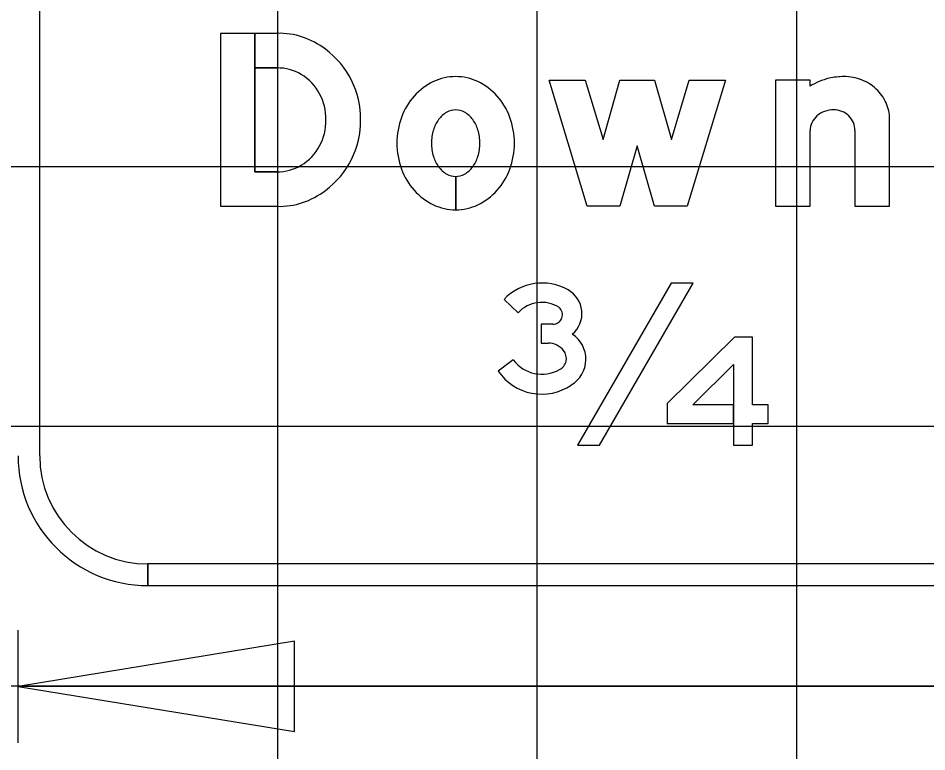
# Model space of a CAD drawing. Extents: x 2193008 to 2198143, y 1236112 to 1237864.
# Drawn here: x 2194737.69 to 2194744.69, y 1237299.6 to 1237305.25 of the extents above; entities that cross this region are included whole.
import ezdxf

# ---------------------------------------------------------------- set-up
doc = ezdxf.new("R2010")
doc.units = 0
for name, color, linetype in [('GSBWFILL', 7, 'Continuous'), ('GSCOLORFILL', 7, 'Continuous'), ('GSDIMS', 7, 'Continuous'), ('GSOUTLINE', 7, 'Continuous'), ('M-ROADS', 7, 'Continuous')]:
    doc.layers.add(name, color=color, linetype=linetype)

msp = doc.modelspace()

# ---------------------------------------------------------------- linework, layer by layer
at = {"layer": 'GSBWFILL'}
for p, q in [((2194744.1366, 1237304.3828), (2194744.1366, 1237303.7986)), ((2194739.683, 1237304.065), (2194739.5125, 1237304.065)), ((2194741.0597, 1237304.0283), (2194741.0597, 1237303.7719)), ((2194741.0598, 1237303.7719), (2194741.0598, 1237304.0283)), ((2194741.4321, 1237303.0816), (2194741.5405, 1237302.9783)), ((2194741.7195, 1237302.7448), (2194741.7735, 1237302.7448)), ((2194741.5037, 1237302.6156), (2194741.3883, 1237302.5294))]:
    msp.add_line(p, q, dxfattribs=at)
for points in [[(2194739.5125, 1237304.065), (2194739.5125, 1237305.1306), (2194739.2482, 1237305.1306), (2194739.2482, 1237303.7986), (2194739.683, 1237303.7986)], [(2194739.683, 1237305.1306), (2194739.5125, 1237305.1306), (2194739.5125, 1237304.8642), (2194739.683, 1237304.8642)], [(2194743.7903, 1237304.7228), (2194743.7903, 1237304.7709), (2194743.5239, 1237304.7709), (2194743.5239, 1237303.7986), (2194743.7903, 1237303.7986), (2194743.7903, 1237304.3828)], [(2194744.1366, 1237303.7986), (2194744.403, 1237303.7986), (2194744.403, 1237304.4704)], [(2194741.8077, 1237302.8905), (2194741.7195, 1237302.8905), (2194741.7195, 1237302.7448)]]:
    msp.add_lwpolyline(points, dxfattribs=at)
for points in [[(2194743.1376, 1237304.7709), (2194742.8446, 1237303.7986), (2194742.5915, 1237303.7986), (2194742.4583, 1237304.2648), (2194742.3251, 1237303.7986), (2194742.072, 1237303.7986), (2194741.779, 1237304.7709), (2194742.0572, 1237304.7709), (2194742.1951, 1237304.3133), (2194742.3259, 1237304.7709), (2194742.5908, 1237304.7709), (2194742.7215, 1237304.3133), (2194742.8594, 1237304.7709)], [(2194741.9997, 1237301.9587), (2194742.168, 1237301.9587), (2194742.8889, 1237303.2075), (2194742.7207, 1237303.2075)], [(2194743.3461, 1237302.125), (2194743.4675, 1237302.125), (2194743.4675, 1237302.2707), (2194743.3461, 1237302.2707), (2194743.3461, 1237302.7912), (2194743.2076, 1237302.7912), (2194742.6891, 1237302.2791), (2194742.6891, 1237302.125), (2194743.2003, 1237302.125), (2194743.2003, 1237302.2707), (2194742.8878, 1237302.2707), (2194743.2004, 1237302.5794), (2194743.2004, 1237301.9587), (2194743.3461, 1237301.9587)]]:
    msp.add_lwpolyline(points, close=True, dxfattribs=at)
for centre, radius, start, end in [((2194741.7255, 1237302.8026), 0.4049, 60.43321, 136.44489), ((2194741.8254, 1237302.973), 0.2074, 309.90403, 61.19631), ((2194741.7236, 1237302.8104), 0.2484, 57.94184, 137.49601), ((2194741.8088, 1237302.964), 0.0736, 269.09971, 50.69374), ((2194741.8319, 1237302.6209), 0.2308, 300.82871, 56.73372), ((2194741.7738, 1237302.5968), 0.148, 38.11997, 90.11791), ((2194741.8166, 1237302.6269), 0.0958, 296.54911, 39.75796), ((2194741.724, 1237302.781), 0.2754, 216.90419, 299.45634), ((2194741.7223, 1237302.7554), 0.4033, 214.09494, 304.40506)]:
    msp.add_arc(centre, radius, start, end, dxfattribs=at)
for centre, major_axis, ratio, start_param, end_param in [((2194739.7005, 1237304.5478), (0, 0.583), 0.992009, 5.621793, 6.313477), ((2194739.6692, 1237304.4712), (0, 0.6632), 0.992009, 4.702399, 5.655315), ((2194739.6893, 1237304.5038), (0, 0.3604), 0.992009, 5.75224, 6.301036), ((2194739.6647, 1237304.475), (0, 0.3979), 0.992009, 4.686283, 5.735161), ((2194741.0597, 1237304.3962), (0, 0.4014), 0.999994, 0, 0.438571), ((2194741.0597, 1237304.3962), (0, 0.4014), 0.999994, 5.844614, 6.283185), ((2194744.048, 1237304.3182), (0, 0.4797), 0.999997, 0.235088, 0.567132), ((2194744.0526, 1237304.2647), (0, 0.5328), 0.999997, 0, 0.219986), ((2194744.0526, 1237304.4225), (0, 0.375), 0.999997, 5.914285, 6.283185), ((2194744.0616, 1237304.4459), (0, 0.35), 0.999997, 5.532258, 5.914285), ((2194741.085, 1237304.3422), (0, 0.461), 0.999994, 0.438571, 0.847388), ((2194741.0344, 1237304.3422), (0, 0.461), 0.999994, 5.435798, 5.844614), ((2194744.0755, 1237304.4608), (0, 0.3295), 0.999997, 5.130076, 5.532258), ((2194741.1245, 1237304.3074), (0, 0.5136), 0.999994, 0.847388, 1.220117), ((2194740.995, 1237304.3074), (0, 0.5136), 0.999994, 5.063069, 5.435798), ((2194744.0972, 1237304.4704), (0, 0.3059), 0.999997, 4.712389, 5.130076), ((2194741.0923, 1237304.3465), (0, 0.2033), 0.999994, 0.517724, 0.942), ((2194741.0597, 1237304.4036), (0, 0.1375), 0.999994, 0, 0.517724), ((2194741.0597, 1237304.4036), (0, 0.1375), 0.999994, 5.765461, 6.283185), ((2194741.0272, 1237304.3465), (0, 0.2033), 0.999994, 5.341185, 5.765461), ((2194743.9504, 1237304.3726), (0, 0.1623), 0.999997, 0.715718, 1.126231), ((2194743.9641, 1237304.3568), (0, 0.1833), 0.999997, 0.345704, 0.715718), ((2194743.9731, 1237304.332), (0, 0.2097), 0.999997, 0, 0.345704), ((2194743.9731, 1237304.3734), (0, 0.1683), 0.999997, 5.900624, 6.283185), ((2194743.9749, 1237304.378), (0, 0.1634), 0.999997, 5.51227, 5.900624), ((2194743.9778, 1237304.3809), (0, 0.1593), 0.999997, 5.115435, 5.51227), ((2194739.6647, 1237304.4542), (0, 0.3979), 0.992009, 3.689617, 4.738495), ((2194739.6692, 1237304.4579), (0, 0.6632), 0.992009, 3.769463, 4.722379), ((2194741.1863, 1237304.2847), (0, 0.5795), 0.999994, 1.220117, 1.570796), ((2194741.1436, 1237304.3092), (0, 0.2668), 0.999994, 0.942, 1.278197), ((2194740.9758, 1237304.3092), (0, 0.2668), 0.999994, 5.004989, 5.341185), ((2194740.9331, 1237304.2847), (0, 0.5795), 0.999994, 4.712389, 5.063069), ((2194743.9291, 1237304.3828), (0, 0.1388), 0.999997, 1.126231, 1.570796), ((2194743.9822, 1237304.3828), (0, 0.1545), 0.999997, 4.712389, 5.115435), ((2194741.2246, 1237304.2847), (0, 0.3514), 0.999994, 1.278197, 1.570796), ((2194740.8948, 1237304.2847), (0, 0.3514), 0.999994, 4.712389, 5.004989), ((2194741.1863, 1237304.2847), (0, 0.5795), 0.999994, 1.570796, 1.921476), ((2194741.2246, 1237304.2847), (0, 0.3514), 0.999994, 1.570796, 1.863396), ((2194740.8948, 1237304.2847), (0, 0.3514), 0.999994, 4.419789, 4.712389), ((2194740.9331, 1237304.2847), (0, 0.5795), 0.999994, 4.361709, 4.712389), ((2194741.1436, 1237304.2603), (0, 0.2668), 0.999994, 1.863396, 2.199593), ((2194740.9758, 1237304.2603), (0, 0.2668), 0.999994, 4.083593, 4.419789), ((2194739.6893, 1237304.4254), (0, 0.3604), 0.992009, 3.123742, 3.672538), ((2194741.1245, 1237304.2621), (0, 0.5136), 0.999994, 1.921476, 2.294205), ((2194741.0923, 1237304.223), (0, 0.2033), 0.999994, 2.199593, 2.623869), ((2194741.0272, 1237304.223), (0, 0.2033), 0.999994, 3.659317, 4.083593), ((2194740.995, 1237304.2621), (0, 0.5136), 0.999994, 3.98898, 4.361709), ((2194741.0597, 1237304.1659), (0, 0.1375), 0.999994, 2.623869, 3.141593), ((2194741.0597, 1237304.1659), (0, 0.1375), 0.999994, 3.142077, 3.659317), ((2194739.7005, 1237304.3813), (0, 0.583), 0.992009, 3.111301, 3.802985), ((2194741.085, 1237304.2273), (0, 0.461), 0.999994, 2.294205, 2.703022), ((2194741.0344, 1237304.2273), (0, 0.461), 0.999994, 3.580164, 3.98898), ((2194741.0597, 1237304.1733), (0, 0.4014), 0.999994, 2.703022, 3.141593), ((2194741.0597, 1237304.1733), (0, 0.4014), 0.999994, 3.141759, 3.580164)]:
    msp.add_ellipse(centre, major_axis=major_axis, ratio=ratio, start_param=start_param, end_param=end_param, dxfattribs=at)
at = {"layer": 'GSCOLORFILL'}
for p, q in [((2194737.8546, 1237301.877), (2194737.8546, 1237309.869)), ((2194744.1366, 1237304.3828), (2194744.1366, 1237303.7986)), ((2194739.683, 1237304.065), (2194739.5125, 1237304.065)), ((2194741.0597, 1237304.0283), (2194741.0597, 1237303.7719)), ((2194741.0598, 1237303.7719), (2194741.0598, 1237304.0283)), ((2194741.4321, 1237303.0816), (2194741.5405, 1237302.9783)), ((2194741.7195, 1237302.7448), (2194741.7735, 1237302.7448)), ((2194741.5037, 1237302.6156), (2194741.3883, 1237302.5294)), ((2194738.6871, 1237300.878), (2194738.6871, 1237301.0445)), ((2194750.1756, 1237301.0445), (2194738.6888, 1237301.0445)), ((2194738.6888, 1237301.0445), (2194738.6888, 1237300.878)), ((2194738.6888, 1237300.878), (2194750.1756, 1237300.878))]:
    msp.add_line(p, q, dxfattribs=at)
for points in [[(2194739.5125, 1237304.065), (2194739.5125, 1237305.1306), (2194739.2482, 1237305.1306), (2194739.2482, 1237303.7986), (2194739.683, 1237303.7986)], [(2194739.683, 1237305.1306), (2194739.5125, 1237305.1306), (2194739.5125, 1237304.8642), (2194739.683, 1237304.8642)], [(2194743.7903, 1237304.7228), (2194743.7903, 1237304.7709), (2194743.5239, 1237304.7709), (2194743.5239, 1237303.7986), (2194743.7903, 1237303.7986), (2194743.7903, 1237304.3828)], [(2194744.1366, 1237303.7986), (2194744.403, 1237303.7986), (2194744.403, 1237304.4704)], [(2194741.8077, 1237302.8905), (2194741.7195, 1237302.8905), (2194741.7195, 1237302.7448)]]:
    msp.add_lwpolyline(points, dxfattribs=at)
for points in [[(2194743.1376, 1237304.7709), (2194742.8446, 1237303.7986), (2194742.5915, 1237303.7986), (2194742.4583, 1237304.2648), (2194742.3251, 1237303.7986), (2194742.072, 1237303.7986), (2194741.779, 1237304.7709), (2194742.0572, 1237304.7709), (2194742.1951, 1237304.3133), (2194742.3259, 1237304.7709), (2194742.5908, 1237304.7709), (2194742.7215, 1237304.3133), (2194742.8594, 1237304.7709)], [(2194741.9997, 1237301.9587), (2194742.168, 1237301.9587), (2194742.8889, 1237303.2075), (2194742.7207, 1237303.2075)], [(2194743.3461, 1237302.125), (2194743.4675, 1237302.125), (2194743.4675, 1237302.2707), (2194743.3461, 1237302.2707), (2194743.3461, 1237302.7912), (2194743.2076, 1237302.7912), (2194742.6891, 1237302.2791), (2194742.6891, 1237302.125), (2194743.2003, 1237302.125), (2194743.2003, 1237302.2707), (2194742.8878, 1237302.2707), (2194743.2004, 1237302.5794), (2194743.2004, 1237301.9587), (2194743.3461, 1237301.9587)]]:
    msp.add_lwpolyline(points, close=True, dxfattribs=at)
for centre, radius, start, end in [((2194741.7255, 1237302.8026), 0.4049, 60.43321, 136.44489), ((2194741.8254, 1237302.973), 0.2074, 309.90403, 61.19631), ((2194741.7236, 1237302.8104), 0.2484, 57.94184, 137.49601), ((2194741.8088, 1237302.964), 0.0736, 269.09971, 50.69374), ((2194741.8319, 1237302.6209), 0.2308, 300.82871, 56.73372), ((2194741.7738, 1237302.5968), 0.148, 38.11997, 90.11791), ((2194741.8166, 1237302.6269), 0.0958, 296.54911, 39.75796), ((2194741.724, 1237302.781), 0.2754, 216.90419, 299.45634), ((2194741.7223, 1237302.7554), 0.4033, 214.09494, 304.40506), ((2194738.6871, 1237301.877), 0.999, 180, 270), ((2194738.6871, 1237301.877), 0.8325, 180, 270)]:
    msp.add_arc(centre, radius, start, end, dxfattribs=at)
for centre, major_axis, ratio, start_param, end_param in [((2194739.7005, 1237304.5478), (0, 0.583), 0.992009, 5.621793, 6.313477), ((2194739.6692, 1237304.4712), (0, 0.6632), 0.992009, 4.702399, 5.655315), ((2194739.6893, 1237304.5038), (0, 0.3604), 0.992009, 5.75224, 6.301036), ((2194739.6647, 1237304.475), (0, 0.3979), 0.992009, 4.686283, 5.735161), ((2194741.0597, 1237304.3962), (0, 0.4014), 0.999994, 0, 0.438571), ((2194741.0597, 1237304.3962), (0, 0.4014), 0.999994, 5.844614, 6.283185), ((2194744.048, 1237304.3182), (0, 0.4797), 0.999997, 0.235088, 0.567132), ((2194744.0526, 1237304.2647), (0, 0.5328), 0.999997, 0, 0.219986), ((2194744.0526, 1237304.4225), (0, 0.375), 0.999997, 5.914285, 6.283185), ((2194744.0616, 1237304.4459), (0, 0.35), 0.999997, 5.532258, 5.914285), ((2194741.085, 1237304.3422), (0, 0.461), 0.999994, 0.438571, 0.847388), ((2194741.0344, 1237304.3422), (0, 0.461), 0.999994, 5.435798, 5.844614), ((2194744.0755, 1237304.4608), (0, 0.3295), 0.999997, 5.130076, 5.532258), ((2194741.1245, 1237304.3074), (0, 0.5136), 0.999994, 0.847388, 1.220117), ((2194740.995, 1237304.3074), (0, 0.5136), 0.999994, 5.063069, 5.435798), ((2194744.0972, 1237304.4704), (0, 0.3059), 0.999997, 4.712389, 5.130076), ((2194741.0923, 1237304.3465), (0, 0.2033), 0.999994, 0.517724, 0.942), ((2194741.0597, 1237304.4036), (0, 0.1375), 0.999994, 0, 0.517724), ((2194741.0597, 1237304.4036), (0, 0.1375), 0.999994, 5.765461, 6.283185), ((2194741.0272, 1237304.3465), (0, 0.2033), 0.999994, 5.341185, 5.765461), ((2194743.9504, 1237304.3726), (0, 0.1623), 0.999997, 0.715718, 1.126231), ((2194743.9641, 1237304.3568), (0, 0.1833), 0.999997, 0.345704, 0.715718), ((2194743.9731, 1237304.332), (0, 0.2097), 0.999997, 0, 0.345704), ((2194743.9731, 1237304.3734), (0, 0.1683), 0.999997, 5.900624, 6.283185), ((2194743.9749, 1237304.378), (0, 0.1634), 0.999997, 5.51227, 5.900624), ((2194743.9778, 1237304.3809), (0, 0.1593), 0.999997, 5.115435, 5.51227), ((2194739.6647, 1237304.4542), (0, 0.3979), 0.992009, 3.689617, 4.738495), ((2194739.6692, 1237304.4579), (0, 0.6632), 0.992009, 3.769463, 4.722379), ((2194741.1863, 1237304.2847), (0, 0.5795), 0.999994, 1.220117, 1.570796), ((2194741.1436, 1237304.3092), (0, 0.2668), 0.999994, 0.942, 1.278197), ((2194740.9758, 1237304.3092), (0, 0.2668), 0.999994, 5.004989, 5.341185), ((2194740.9331, 1237304.2847), (0, 0.5795), 0.999994, 4.712389, 5.063069), ((2194743.9291, 1237304.3828), (0, 0.1388), 0.999997, 1.126231, 1.570796), ((2194743.9822, 1237304.3828), (0, 0.1545), 0.999997, 4.712389, 5.115435), ((2194741.2246, 1237304.2847), (0, 0.3514), 0.999994, 1.278197, 1.570796), ((2194740.8948, 1237304.2847), (0, 0.3514), 0.999994, 4.712389, 5.004989), ((2194741.1863, 1237304.2847), (0, 0.5795), 0.999994, 1.570796, 1.921476), ((2194741.2246, 1237304.2847), (0, 0.3514), 0.999994, 1.570796, 1.863396), ((2194740.8948, 1237304.2847), (0, 0.3514), 0.999994, 4.419789, 4.712389), ((2194740.9331, 1237304.2847), (0, 0.5795), 0.999994, 4.361709, 4.712389), ((2194741.1436, 1237304.2603), (0, 0.2668), 0.999994, 1.863396, 2.199593), ((2194740.9758, 1237304.2603), (0, 0.2668), 0.999994, 4.083593, 4.419789), ((2194739.6893, 1237304.4254), (0, 0.3604), 0.992009, 3.123742, 3.672538), ((2194741.1245, 1237304.2621), (0, 0.5136), 0.999994, 1.921476, 2.294205), ((2194741.0923, 1237304.223), (0, 0.2033), 0.999994, 2.199593, 2.623869), ((2194741.0272, 1237304.223), (0, 0.2033), 0.999994, 3.659317, 4.083593), ((2194740.995, 1237304.2621), (0, 0.5136), 0.999994, 3.98898, 4.361709), ((2194741.0597, 1237304.1659), (0, 0.1375), 0.999994, 2.623869, 3.141593), ((2194741.0597, 1237304.1659), (0, 0.1375), 0.999994, 3.142077, 3.659317), ((2194739.7005, 1237304.3813), (0, 0.583), 0.992009, 3.111301, 3.802985), ((2194741.085, 1237304.2273), (0, 0.461), 0.999994, 2.294205, 2.703022), ((2194741.0344, 1237304.2273), (0, 0.461), 0.999994, 3.580164, 3.98898), ((2194741.0597, 1237304.1733), (0, 0.4014), 0.999994, 2.703022, 3.141593), ((2194741.0597, 1237304.1733), (0, 0.4014), 0.999994, 3.141759, 3.580164)]:
    msp.add_ellipse(centre, major_axis=major_axis, ratio=ratio, start_param=start_param, end_param=end_param, dxfattribs=at)
at = {"layer": 'GSDIMS'}
for p, q in [((2194737.6887, 1237299.668), (2194737.6887, 1237300.5359)), ((2194751.1746, 1237300.102), (2194737.6887, 1237300.102))]:
    msp.add_line(p, q, dxfattribs=at)
msp.add_lwpolyline([(2194737.6887, 1237300.102), (2194739.8171, 1237299.7548), (2194739.8171, 1237300.4492)], close=True, dxfattribs=at)
at = {"layer": 'GSOUTLINE'}
for p, q in [((2194744.1366, 1237304.3828), (2194744.1366, 1237303.7986)), ((2194739.683, 1237304.065), (2194739.683, 1237304.065)), ((2194739.683, 1237303.7986), (2194739.683, 1237303.7986)), ((2194741.4321, 1237303.0816), (2194741.5405, 1237302.9783)), ((2194741.7195, 1237302.7448), (2194741.7735, 1237302.7448)), ((2194741.5037, 1237302.6156), (2194741.3883, 1237302.5294))]:
    msp.add_line(p, q, dxfattribs=at)
for points in [[(2194739.683, 1237305.1306), (2194739.2482, 1237305.1306), (2194739.2482, 1237303.7986), (2194739.683, 1237303.7986)], [(2194739.683, 1237304.8642), (2194739.5125, 1237304.8642), (2194739.5125, 1237304.065), (2194739.683, 1237304.065)], [(2194743.7903, 1237304.7228), (2194743.7903, 1237304.7709), (2194743.5239, 1237304.7709), (2194743.5239, 1237303.7986), (2194743.7903, 1237303.7986), (2194743.7903, 1237304.3828)], [(2194744.1366, 1237303.7986), (2194744.403, 1237303.7986), (2194744.403, 1237304.4704)], [(2194741.8077, 1237302.8905), (2194741.7195, 1237302.8905), (2194741.7195, 1237302.7448)]]:
    msp.add_lwpolyline(points, dxfattribs=at)
for points in [[(2194743.1376, 1237304.7709), (2194742.8446, 1237303.7986), (2194742.5915, 1237303.7986), (2194742.4583, 1237304.2648), (2194742.3251, 1237303.7986), (2194742.072, 1237303.7986), (2194741.779, 1237304.7709), (2194742.0572, 1237304.7709), (2194742.1951, 1237304.3133), (2194742.3259, 1237304.7709), (2194742.5908, 1237304.7709), (2194742.7215, 1237304.3133), (2194742.8594, 1237304.7709)], [(2194741.9997, 1237301.9587), (2194742.168, 1237301.9587), (2194742.8889, 1237303.2075), (2194742.7207, 1237303.2075)], [(2194743.3461, 1237301.9587), (2194743.3461, 1237302.125), (2194743.4675, 1237302.125), (2194743.4675, 1237302.2707), (2194743.3461, 1237302.2707), (2194743.3461, 1237302.7912), (2194743.2076, 1237302.7912), (2194742.6891, 1237302.2791), (2194742.6891, 1237302.125), (2194743.2004, 1237302.125), (2194743.2004, 1237301.9587)], [(2194743.2004, 1237302.2707), (2194742.8878, 1237302.2707), (2194743.2004, 1237302.5794)]]:
    msp.add_lwpolyline(points, close=True, dxfattribs=at)
for centre, radius, start, end in [((2194741.7255, 1237302.8026), 0.4049, 60.43321, 136.44489), ((2194741.8254, 1237302.973), 0.2074, 309.90403, 61.19631), ((2194741.7236, 1237302.8104), 0.2484, 57.94184, 137.49601), ((2194741.8088, 1237302.964), 0.0736, 269.09971, 50.69374), ((2194741.8319, 1237302.6209), 0.2308, 300.82871, 56.73372), ((2194741.7738, 1237302.5968), 0.148, 38.11997, 90.11791), ((2194741.8166, 1237302.6269), 0.0958, 296.54911, 39.75796), ((2194741.724, 1237302.781), 0.2754, 216.90419, 299.45634), ((2194741.7223, 1237302.7554), 0.4033, 214.09494, 304.40506)]:
    msp.add_arc(centre, radius, start, end, dxfattribs=at)
for centre, major_axis, ratio, start_param, end_param in [((2194739.7005, 1237304.5478), (0, 0.583), 0.992009, 5.621793, 6.313477), ((2194739.6692, 1237304.4712), (0, 0.6632), 0.992009, 4.702399, 5.655315), ((2194739.6893, 1237304.5038), (0, 0.3604), 0.992009, 5.75224, 6.301036), ((2194739.6647, 1237304.475), (0, 0.3979), 0.992009, 4.686283, 5.735161), ((2194741.0597, 1237304.3962), (0, 0.4014), 0.999994, 0, 0.438571), ((2194741.0597, 1237304.3962), (0, 0.4014), 0.999994, 5.844614, 6.283185), ((2194744.048, 1237304.3182), (0, 0.4797), 0.999997, 0.235088, 0.567132), ((2194744.0526, 1237304.2647), (0, 0.5328), 0.999997, 0, 0.219986), ((2194744.0526, 1237304.4225), (0, 0.375), 0.999997, 5.914285, 6.283185), ((2194744.0616, 1237304.4459), (0, 0.35), 0.999997, 5.532258, 5.914285), ((2194741.085, 1237304.3422), (0, 0.461), 0.999994, 0.438571, 0.847388), ((2194741.0344, 1237304.3422), (0, 0.461), 0.999994, 5.435798, 5.844614), ((2194744.0755, 1237304.4608), (0, 0.3295), 0.999997, 5.130076, 5.532258), ((2194741.1245, 1237304.3074), (0, 0.5136), 0.999994, 0.847388, 1.220117), ((2194740.995, 1237304.3074), (0, 0.5136), 0.999994, 5.063069, 5.435798), ((2194744.0972, 1237304.4704), (0, 0.3059), 0.999997, 4.712389, 5.130076), ((2194741.0923, 1237304.3465), (0, 0.2033), 0.999994, 0.517724, 0.942), ((2194741.0597, 1237304.4036), (0, 0.1375), 0.999994, 0, 0.517724), ((2194741.0597, 1237304.4036), (0, 0.1375), 0.999994, 5.765461, 6.283185), ((2194741.0272, 1237304.3465), (0, 0.2033), 0.999994, 5.341185, 5.765461), ((2194743.9504, 1237304.3726), (0, 0.1623), 0.999997, 0.715718, 1.126231), ((2194743.9641, 1237304.3568), (0, 0.1833), 0.999997, 0.345704, 0.715718), ((2194743.9731, 1237304.332), (0, 0.2097), 0.999997, 0, 0.345704), ((2194743.9731, 1237304.3734), (0, 0.1683), 0.999997, 5.900624, 6.283185), ((2194743.9749, 1237304.378), (0, 0.1634), 0.999997, 5.51227, 5.900624), ((2194743.9778, 1237304.3809), (0, 0.1593), 0.999997, 5.115435, 5.51227), ((2194739.6647, 1237304.4542), (0, 0.3979), 0.992009, 3.689617, 4.738495), ((2194739.6692, 1237304.4579), (0, 0.6632), 0.992009, 3.769463, 4.722379), ((2194741.1863, 1237304.2847), (0, 0.5795), 0.999994, 1.220117, 1.570796), ((2194741.1436, 1237304.3092), (0, 0.2668), 0.999994, 0.942, 1.278197), ((2194740.9758, 1237304.3092), (0, 0.2668), 0.999994, 5.004989, 5.341185), ((2194740.9331, 1237304.2847), (0, 0.5795), 0.999994, 4.712389, 5.063069), ((2194743.9291, 1237304.3828), (0, 0.1388), 0.999997, 1.126231, 1.570796), ((2194743.9822, 1237304.3828), (0, 0.1545), 0.999997, 4.712389, 5.115435), ((2194741.2246, 1237304.2847), (0, 0.3514), 0.999994, 1.278197, 1.570796), ((2194740.8948, 1237304.2847), (0, 0.3514), 0.999994, 4.712389, 5.004989), ((2194741.1863, 1237304.2847), (0, 0.5795), 0.999994, 1.570796, 1.921476), ((2194741.2246, 1237304.2847), (0, 0.3514), 0.999994, 1.570796, 1.863396), ((2194740.8948, 1237304.2847), (0, 0.3514), 0.999994, 4.419789, 4.712389), ((2194740.9331, 1237304.2847), (0, 0.5795), 0.999994, 4.361709, 4.712389), ((2194741.1436, 1237304.2603), (0, 0.2668), 0.999994, 1.863396, 2.199593), ((2194740.9758, 1237304.2603), (0, 0.2668), 0.999994, 4.083593, 4.419789), ((2194739.6893, 1237304.4254), (0, 0.3604), 0.992009, 3.123742, 3.672538), ((2194741.1245, 1237304.2621), (0, 0.5136), 0.999994, 1.921476, 2.294205), ((2194741.0923, 1237304.223), (0, 0.2033), 0.999994, 2.199593, 2.623869), ((2194741.0272, 1237304.223), (0, 0.2033), 0.999994, 3.659317, 4.083593), ((2194740.995, 1237304.2621), (0, 0.5136), 0.999994, 3.98898, 4.361709), ((2194741.0597, 1237304.1659), (0, 0.1375), 0.999994, 2.623869, 3.141593), ((2194741.0597, 1237304.1659), (0, 0.1375), 0.999994, 3.141593, 3.659317), ((2194739.7005, 1237304.3813), (0, 0.583), 0.992009, 3.111301, 3.802985), ((2194741.085, 1237304.2273), (0, 0.461), 0.999994, 2.294205, 2.703022), ((2194741.0344, 1237304.2273), (0, 0.461), 0.999994, 3.580164, 3.98898), ((2194741.0597, 1237304.1733), (0, 0.4014), 0.999994, 2.703022, 3.141593), ((2194741.0597, 1237304.1733), (0, 0.4014), 0.999994, 3.141593, 3.580164)]:
    msp.add_ellipse(centre, major_axis=major_axis, ratio=ratio, start_param=start_param, end_param=end_param, dxfattribs=at)
at = {"layer": 'M-ROADS'}
for p, q in [((2194739.6881, 1237258.1062), (2194739.6881, 1237318.1062)), ((2194741.6881, 1237258.1062), (2194741.6881, 1237318.1062)), ((2194743.6881, 1237258.1062), (2194743.6881, 1237318.1062)), ((2194697.6881, 1237304.1062), (2194827.6881, 1237304.1062)), ((2194697.6881, 1237302.1062), (2194827.6881, 1237302.1062)), ((2194697.6881, 1237300.1062), (2194827.6881, 1237300.1062))]:
    msp.add_line(p, q, dxfattribs=at)

doc.saveas('drawing.dxf')
